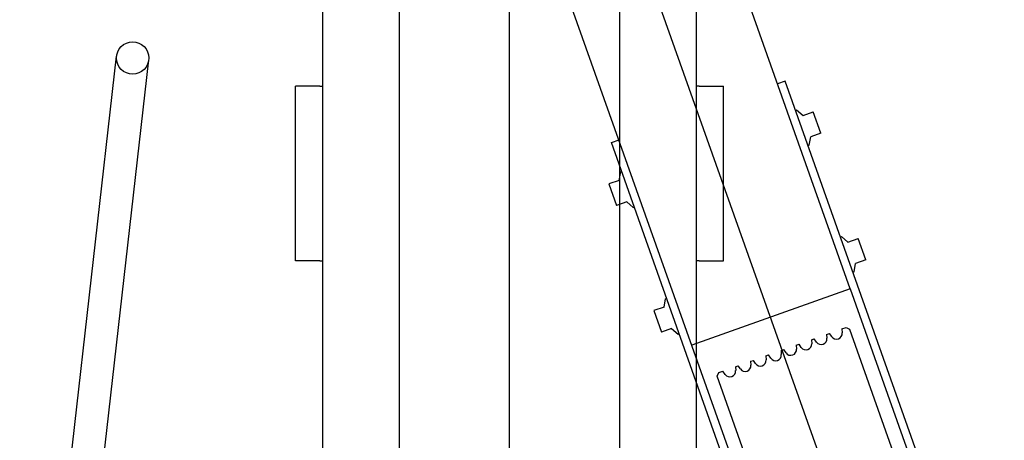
# Model space of a CAD drawing. Header units: millimetres. Extents: x 373037 to 682063, y 76092 to 274210.
# Tile 262 of 552: x 670683 to 671414, y 264385 to 264698. Entities that reach past the tile are written whole.
import ezdxf

# ---------------------------------------------------------------- set-up
doc = ezdxf.new("R2010")
doc.units = ezdxf.units.MM
doc.header["$LTSCALE"] = 100
doc.layers.add('PUDORYS', color=253, linetype='CONTINUOUS')

msp = doc.modelspace()

# ---------------------------------------------------------------- linework, layer by layer
at = {"layer": 'PUDORYS', "color": 252, "true_color": 0x939598}
for p, q in [((671299.97, 264497.79), (670796.2, 265917.14)), ((671360.6, 264139.17), (670731.55, 265909.74)), ((670964.64, 265860.65), (670964.64, 264187.65)), ((671128.64, 264188.65), (671128.64, 265860.65)), ((671046.64, 264219.65), (671046.64, 265829.65)), ((671046.64, 264274.65), (671046.64, 265774.65)), ((670907.64, 265704.65), (670907.64, 264218.65)), ((671185.64, 264218.65), (671185.64, 265704.65)), ((671296.86, 264132.84), (670793.11, 265552.12)), ((670682.71, 264033), (670754.71, 264671)), ((670706.56, 264030.31), (670778.56, 264668.31)), ((671251.58, 264652.51), (671245.92, 264650.5)), ((671380.03, 264289.57), (671251.58, 264652.51)), ((670899.64, 264648.65), (670887.64, 264648.65)), ((670887.64, 264518.65), (670887.64, 264648.65)), ((670905.64, 264648.65), (670899.64, 264648.65)), ((670905.64, 264648.65), (670907.64, 264648.65)), ((671187.64, 264648.65), (671185.64, 264648.65)), ((671187.64, 264648.65), (671193.64, 264648.65)), ((671193.64, 264648.65), (671205.64, 264648.65)), ((671205.64, 264518.65), (671205.64, 264648.65)), ((671259.25, 264630.82), (671260.03, 264631.1)), ((671260.03, 264631.1), (671264.86, 264626.97)), ((671264.86, 264626.97), (671272.4, 264629.64)), ((671278.07, 264613.62), (671272.4, 264629.64)), ((671278.07, 264613.62), (671270.53, 264610.95)), ((671122.43, 264606.8), (671128.08, 264608.8)), ((671250.88, 264243.86), (671122.43, 264606.8)), ((671269.37, 264604.7), (671270.53, 264610.95)), ((671268.59, 264604.43), (671269.37, 264604.7)), ((671128.16, 264578.59), (671129.32, 264584.84)), ((671129.32, 264584.84), (671130.1, 264585.11)), ((671128.16, 264578.59), (671120.62, 264575.93)), ((671120.62, 264575.93), (671126.3, 264559.9)), ((671133.84, 264562.57), (671126.3, 264559.9)), ((671133.84, 264562.57), (671138.67, 264558.44)), ((671138.67, 264558.44), (671139.44, 264558.72)), ((671292.62, 264536.55), (671293.39, 264536.83)), ((671293.39, 264536.83), (671298.22, 264532.7)), ((671298.22, 264532.7), (671305.76, 264535.37)), ((671311.43, 264519.35), (671305.76, 264535.37)), ((670899.64, 264518.65), (670887.64, 264518.65)), ((670905.64, 264518.65), (670899.64, 264518.65)), ((670905.64, 264518.65), (670907.64, 264518.65)), ((671187.64, 264518.65), (671185.64, 264518.65)), ((671187.64, 264518.65), (671193.64, 264518.65)), ((671193.64, 264518.65), (671205.64, 264518.65)), ((671311.43, 264519.35), (671303.89, 264516.68)), ((671301.96, 264510.16), (671302.74, 264510.43)), ((671302.74, 264510.43), (671303.89, 264516.68)), ((671299.97, 264497.79), (671182.13, 264456.08)), ((671299.97, 264497.79), (671414.42, 264174.44)), ((671161.53, 264484.32), (671162.69, 264490.57)), ((671162.69, 264490.57), (671163.47, 264490.84)), ((671161.53, 264484.32), (671153.99, 264481.66)), ((671153.99, 264481.66), (671159.66, 264465.63)), ((671167.2, 264468.3), (671159.66, 264465.63)), ((671167.2, 264468.3), (671172.03, 264464.17)), ((671293.71, 264468.03), (671296.86, 264469.15)), ((671293.71, 264468.03), (671293.94, 264465.12)), ((671296.86, 264469.15), (671299.42, 264467.93)), ((671299.42, 264467.93), (671409.74, 264156.92)), ((671172.03, 264464.17), (671172.81, 264464.45)), ((671271.1, 264460), (671273.15, 264460.73)), ((671271.1, 264460), (671271.33, 264457.1)), ((671274.81, 264458.34), (671273.15, 264460.73)), ((671282.4, 264464.02), (671284.46, 264464.75)), ((671282.4, 264464.02), (671282.63, 264461.11)), ((671286.12, 264462.35), (671284.46, 264464.75)), ((671248.48, 264451.98), (671250.54, 264452.71)), ((671248.48, 264451.98), (671248.71, 264449.08)), ((671252.19, 264450.31), (671250.54, 264452.71)), ((671259.79, 264455.99), (671261.85, 264456.72)), ((671259.79, 264455.99), (671260.02, 264453.09)), ((671263.5, 264454.32), (671261.85, 264456.72)), ((671225.86, 264443.96), (671227.92, 264444.69)), ((671229.57, 264442.29), (671227.92, 264444.69)), ((671237.17, 264447.97), (671239.23, 264448.7)), ((671237.17, 264447.97), (671237.4, 264445.07)), ((671240.88, 264446.3), (671239.23, 264448.7)), ((671214.55, 264439.94), (671216.61, 264440.68)), ((671214.55, 264439.94), (671214.78, 264437.04)), ((671218.26, 264438.28), (671216.61, 264440.68)), ((671225.86, 264443.96), (671226.09, 264441.05)), ((671200.93, 264432.99), (671202.15, 264435.55)), ((671311.26, 264121.98), (671200.93, 264432.99)), ((671202.15, 264435.55), (671205.3, 264436.66)), ((671206.95, 264434.26), (671205.3, 264436.66))]:
    msp.add_line(p, q, dxfattribs=at)
msp.add_circle((670766.64, 264669.65), 12, dxfattribs=at)
for centre in [(671278.35, 264460.77), (671289.66, 264464.79), (671255.73, 264452.75), (671267.04, 264456.76), (671233.11, 264444.73), (671244.42, 264448.74), (671210.49, 264436.7), (671221.8, 264440.71)]:
    msp.add_arc(centre, 4.3, 214.53137, 4.53137, dxfattribs=at)

doc.saveas('drawing.dxf')
